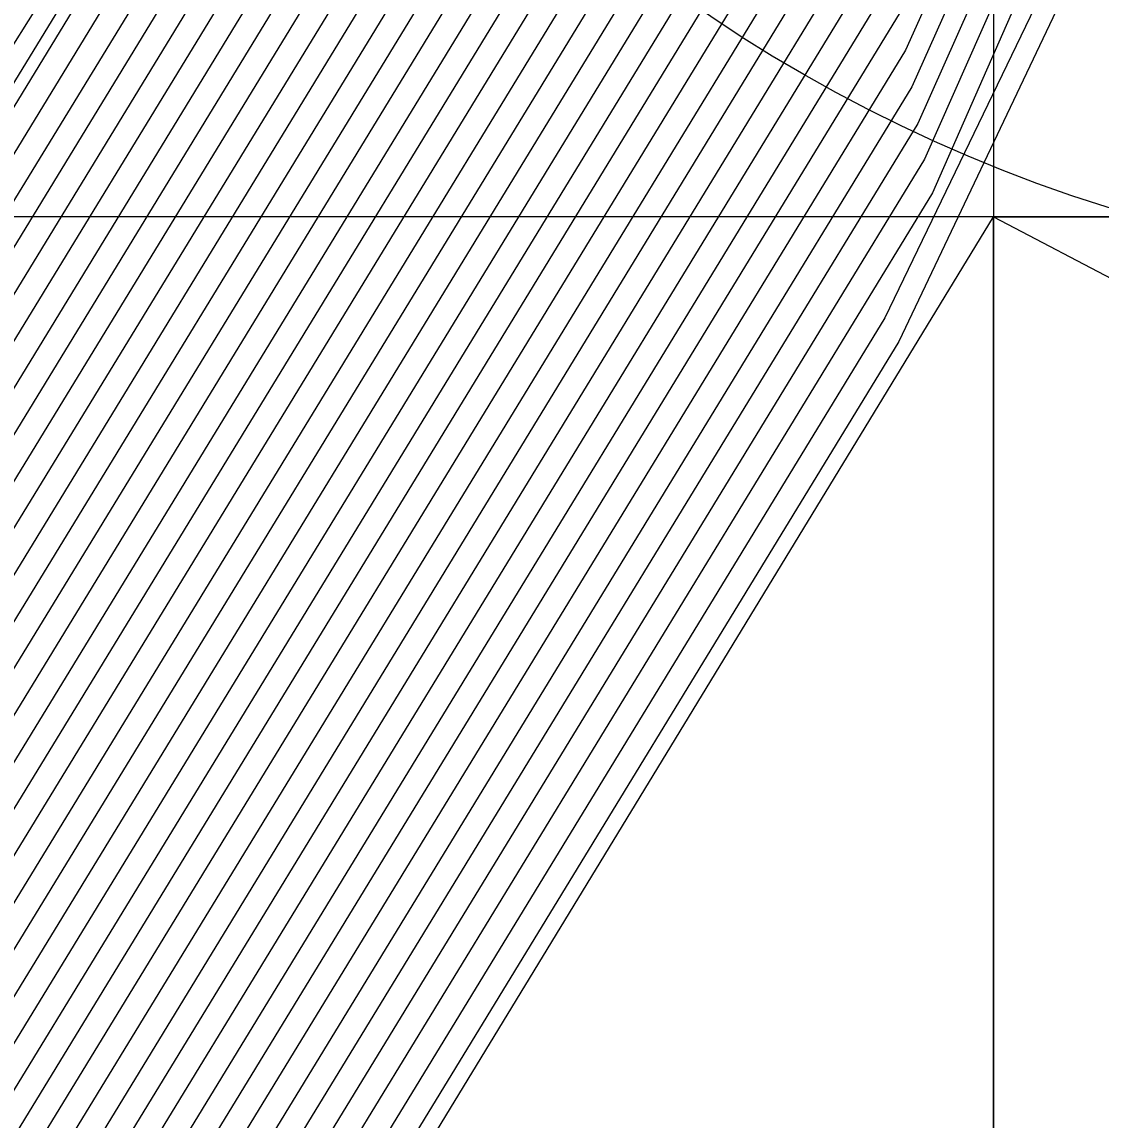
# Model space of a CAD drawing. Extents: x 2356077 to 2359823, y 225951 to 227822.
# Drawn here: x 2357585.644 to 2357587.314, y 226726.345 to 226728.045 of the extents above; entities that cross this region are included whole.
import ezdxf

# ---------------------------------------------------------------- set-up
doc = ezdxf.new("R2010")
doc.units = 0
for name, color, linetype in [('DTM Contours Major', 7, 'Continuous'), ('DTM Contours Minor', 7, 'Continuous'), ('Exist DTM Drainline', 7, 'Continuous'), ('Exist Roads EOP', 7, 'Continuous'), ('Exist Roads EOP Cogo Point CELL', 7, 'Continuous'), ('Exist Structure Major Bridge WW Cogo Point CELL', 7, 'Continuous')]:
    doc.layers.add(name, color=color, linetype=linetype)

msp = doc.modelspace()

# ---------------------------------------------------------------- linework, layer by layer
at = {"layer": 'DTM Contours Major'}
for points in [[(2357574.4156, 226708.5552), (2357583.6863, 226724.3529), (2357584.198, 226725.202), (2357586.7658, 226729.4081), (2357586.8733, 226729.5973), (2357586.9646, 226729.842), (2357586.8945, 226729.6276), (2357587.076, 226730.0622), (2357587.1603, 226730.2353), (2357587.5101, 226730.8341), (2357587.8045, 226731.499), (2357588.3914, 226732.0638), (2357590.7673, 226734.3209), (2357591.3947, 226734.9267), (2357591.5711, 226734.9984), (2357591.6106, 226735.2214), (2357591.6759, 226735.1254), (2357591.6801, 226735.3545), (2357591.6895, 226735.4248), (2357591.688, 226735.461), (2357597.5775, 226752.726)], [(2357573.0229, 226705.907), (2357582.3731, 226721.8401), (2357583.1161, 226723.0678), (2357586.8321, 226729.1547), (2357586.9378, 226729.361), (2357587.1339, 226729.8866), (2357587.1374, 226729.8299), (2357587.2888, 226730.1857), (2357587.5951, 226730.7125), (2357588.013, 226731.6562), (2357589.0102, 226732.6099), (2357590.5191, 226734.0433), (2357590.9797, 226734.4374), (2357590.9691, 226734.3898), (2357590.9976, 226734.419), (2357591.0086, 226734.4519), (2357592.6217, 226735.1309), (2357592.2683, 226735.5097), (2357593.395, 226738.9573), (2357596.6601, 226748.5289)], [(2357574.3625, 226708.7397), (2357585.2277, 226727.2505), (2357586.172, 226728.7974), (2357586.5546, 226729.3545), (2357586.7695, 226729.7143), (2357586.829, 226729.8094), (2357586.9572, 226730.1531), (2357587.4303, 226730.9674), (2357587.5976, 226731.3453), (2357588.369, 226732.0843), (2357589.927, 226733.5684), (2357590.0125, 226733.8354), (2357590.0848, 226734.1191), (2357590.1462, 226734.4209), (2357590.1989, 226734.742), (2357590.2243, 226735.0458), (2357590.1551, 226735.1503), (2357589.4729, 226736.9133), (2357589.7866, 226737.9015), (2357589.7648, 226738.5509), (2357591.1623, 226742.1159), (2357592.1309, 226745.2689), (2357593.0614, 226748.3182)], [(2357594.6766, 226739.4095), (2357594.3741, 226738.5227), (2357594.1219, 226737.7991), (2357593.8468, 226737.1034), (2357593.7341, 226736.3018), (2357593.6498, 226736.3921), (2357593.812, 226736.0017), (2357594.3999, 226735.3717), (2357593.75, 226735.0676), (2357591.6564, 226734.1864), (2357591.1109, 226733.9026), (2357590.3848, 226733.597), (2357590.3857, 226733.616), (2357590.3227, 226733.6436), (2357590.3415, 226733.7303), (2357590.0094, 226733.4756), (2357588.7368, 226732.2666), (2357588.4276, 226731.9655), (2357587.7465, 226730.4285), (2357587.5175, 226730.0429), (2357587.4808, 226729.9958), (2357587.0625, 226728.8766), (2357586.9279, 226728.5876), (2357580.973, 226718.8335)], [(2357582.042, 226720.9464), (2357586.8815, 226728.8737), (2357587.0004, 226729.1194), (2357587.3169, 226729.9679), (2357587.6379, 226730.512), (2357587.6805, 226730.5916), (2357588.2207, 226731.8117), (2357589.0328, 226732.5896), (2357590.2644, 226733.7597), (2357590.6475, 226733.9951), (2357590.6774, 226734.0206), (2357590.6799, 226734.0129), (2357590.6773, 226734.0027), (2357591.1528, 226734.2028), (2357591.5482, 226734.4235), (2357593.0486, 226735.055), (2357593.3643, 226735.3542), (2357592.9277, 226735.8221), (2357593.1246, 226735.8276), (2357593.0489, 226735.9086), (2357593.3826, 226737.3775), (2357593.8526, 226738.5665)], [(2357597.0634, 226734.317), (2357596.9233, 226734.3307), (2357596.4517, 226734.4072), (2357595.9207, 226734.2947), (2357595.2623, 226734.1418), (2357594.1419, 226734.7308), (2357593.7257, 226734.7476), (2357593.0957, 226734.5096), (2357589.9592, 226733.1895), (2357589.9953, 226733.3704), (2357590.0067, 226733.4229), (2357589.9815, 226733.4154), (2357588.8602, 226732.3475), (2357588.5236, 226731.8687), (2357588.4723, 226731.7527), (2357588.2723, 226731.3612), (2357587.8204, 226730.3404), (2357587.6642, 226730.0712), (2357587.6448, 226730.0282), (2357587.1245, 226728.6335), (2357586.971, 226728.2963), (2357578.5001, 226714.4154), (2357574.3114, 226707.2777)], [(2357599.3754, 226732.4937), (2357596.1987, 226731.6135), (2357595.4513, 226731.9382), (2357592.4366, 226733.5229), (2357591.8012, 226733.655), (2357591.4251, 226733.5238), (2357589.9443, 226732.9006), (2357589.6017, 226732.7922), (2357589.6441, 226732.9873), (2357589.6352, 226733.0452), (2357588.827, 226732.2768), (2357588.6702, 226731.9464), (2357587.8978, 226730.2017), (2357587.802, 226730.0374), (2357587.186, 226728.3891), (2357587.0118, 226728.0011), (2357577.2432, 226711.9985)], [(2357589.0366, 226732.4302), (2357588.1601, 226730.4505), (2357588.0204, 226730.0975), (2357587.7864, 226729.5892), (2357587.2426, 226728.1314), (2357586.9796, 226727.5864), (2357575.8921, 226709.4212)]]:
    msp.add_lwpolyline(points, dxfattribs=at)
at = {"layer": 'DTM Contours Minor'}
for points in [[(2357574.3868, 226708.5612), (2357583.9425, 226724.8444), (2357584.404, 226725.6118), (2357586.7012, 226729.3746), (2357586.8573, 226729.6364), (2357586.9183, 226729.8), (2357586.8568, 226729.5605), (2357587.0479, 226730.0686), (2357587.1326, 226730.2419), (2357587.4932, 226730.8586), (2357587.7635, 226731.4691), (2357588.9846, 226732.6352), (2357589.6006, 226733.2201), (2357590.2129, 226733.8097), (2357590.8262, 226734.3922), (2357591.2237, 226735.3553), (2357591.2633, 226735.4013), (2357591.2964, 226735.4572), (2357591.5113, 226735.9926), (2357592.6074, 226738.9769), (2357593.9978, 226742.5338), (2357597.7187, 226753.4415)], [(2357572.6891, 226705.5582), (2357583.4215, 226723.8467), (2357583.9789, 226724.7706), (2357586.7781, 226729.3558), (2357586.8861, 226729.5498), (2357586.9916, 226729.8327), (2357586.9203, 226729.6359), (2357587.1027, 226730.052), (2357587.187, 226730.2271), (2357587.5271, 226730.8098), (2357587.8463, 226731.5305), (2357588.4145, 226732.0774), (2357591.2701, 226734.7873), (2357591.339, 226734.8442), (2357591.768, 226735.0248), (2357591.8576, 226735.1561), (2357591.8158, 226735.2009), (2357591.8539, 226735.5466), (2357591.8507, 226735.6364), (2357597.4171, 226751.9543)], [(2357572.7723, 226705.6451), (2357583.1581, 226723.3429), (2357583.7618, 226724.3426), (2357586.2073, 226728.3485), (2357586.8831, 226729.4207), (2357587.15, 226730.1362), (2357587.2131, 226730.2179), (2357587.5442, 226730.7856), (2357587.888, 226731.5621), (2357588.9965, 226732.622), (2357590.6711, 226734.2129), (2357591.199, 226734.7064), (2357591.1933, 226734.6803), (2357591.2089, 226734.7298), (2357591.9113, 226735.0286), (2357592.0348, 226735.1917), (2357591.9491, 226735.2835), (2357592.0103, 226735.7282), (2357592.0065, 226735.7917), (2357597.2409, 226751.1364)], [(2357572.8554, 226705.7315), (2357582.8962, 226722.8415), (2357583.5464, 226723.9174), (2357586.8083, 226729.2605), (2357586.9123, 226729.4563), (2357587.0624, 226729.8588), (2357587.1405, 226729.9895), (2357587.2389, 226730.208), (2357587.5612, 226730.7613), (2357587.9297, 226731.5936), (2357589.0011, 226732.618), (2357590.6206, 226734.1565), (2357591.1264, 226734.6191), (2357591.1116, 226734.5683), (2357591.1333, 226734.5923), (2357591.4829, 226734.7918), (2357592.0542, 226735.0322), (2357592.2052, 226735.2345), (2357592.0992, 226735.3481), (2357592.1642, 226735.8572), (2357592.1604, 226735.9413), (2357597.0564, 226750.294)], [(2357572.9389, 226705.8189), (2357582.6345, 226722.3407), (2357583.3312, 226723.4926), (2357586.8208, 226729.2085), (2357586.9251, 226729.4088), (2357587.1009, 226729.8802), (2357587.1426, 226729.9134), (2357587.2641, 226730.1973), (2357587.5782, 226730.7369), (2357587.9714, 226731.6249), (2357589.0056, 226732.6139), (2357590.5699, 226734.1), (2357591.0535, 226734.5302), (2357591.0374, 226734.4743), (2357591.0669, 226734.5058), (2357591.2379, 226734.5778), (2357591.4886, 226734.7376), (2357592.1969, 226735.0357), (2357592.3631, 226735.2908), (2357592.2048, 226735.4605), (2357592.3153, 226736.0937), (2357596.864, 226749.4282)], [(2357574.3954, 226708.8508), (2357583.053, 226723.6038), (2357585.3045, 226727.4141), (2357586.8105, 226729.8808), (2357586.7582, 226729.7651), (2357586.7855, 226729.7987), (2357586.8428, 226729.9282), (2357586.9281, 226730.1569), (2357587.4134, 226730.9919), (2357587.5556, 226731.3131), (2357588.2079, 226731.9396), (2357589.5277, 226733.1975), (2357589.6012, 226733.4843), (2357589.6576, 226733.7934), (2357589.6998, 226734.1257), (2357589.7305, 226734.4825), (2357589.7528, 226734.8646), (2357589.7582, 226735.2204), (2357588.7016, 226737.9513), (2357589.0574, 226739.0973), (2357590.3988, 226742.5193), (2357591.2545, 226745.5077), (2357592.1187, 226748.4262)], [(2357574.3652, 226708.6893), (2357584.7169, 226726.3291), (2357585.0327, 226726.8588), (2357586.348, 226729.0133), (2357586.3584, 226729.0201), (2357586.4856, 226729.1894), (2357586.794, 226729.6752), (2357586.9094, 226729.9431), (2357586.9855, 226730.1471), (2357587.4469, 226730.9422), (2357587.6394, 226731.377), (2357588.5299, 226732.2288), (2357590.3262, 226733.9393), (2357590.421, 226734.1854), (2357590.5067, 226734.444), (2357590.5747, 226734.7032), (2357590.595, 226734.9122), (2357590.5984, 226735.0969), (2357590.528, 226735.142), (2357590.0183, 226736.4593), (2357590.4562, 226737.4974), (2357590.4968, 226738.0672), (2357591.9488, 226741.7714), (2357593.9646, 226748.1973)], [(2357573.1074, 226705.9959), (2357582.1118, 226721.3399), (2357582.9011, 226722.6432), (2357586.8427, 226729.0997), (2357586.9504, 226729.3129), (2357587.1641, 226729.8859), (2357587.1555, 226729.8229), (2357587.3129, 226730.173), (2357587.6121, 226730.6881), (2357588.0546, 226731.6874), (2357589.0147, 226732.6059), (2357590.4682, 226733.9866), (2357590.9042, 226734.3364), (2357590.8974, 226734.3023), (2357590.934, 226734.338), (2357590.9361, 226734.3649), (2357592.8107, 226735.1538), (2357592.3999, 226735.5941), (2357593.5498, 226739.0958), (2357594.203, 226740.9816), (2357594.8982, 226743.0623), (2357596.4335, 226747.5632)], [(2357582.6861, 226722.2187), (2357586.8529, 226729.0439), (2357586.9629, 226729.2647), (2357587.1929, 226729.8811), (2357587.1733, 226729.8138), (2357587.3361, 226730.1589), (2357587.6291, 226730.6638), (2357588.0962, 226731.7186), (2357589.0193, 226732.6018), (2357590.4173, 226733.9299), (2357590.823, 226734.2123), (2357590.8663, 226734.2555), (2357590.8711, 226734.2539), (2357591.209, 226734.3961), (2357591.5042, 226734.5746), (2357592.6236, 226735.0457), (2357592.5032, 226735.7242), (2357592.7842, 226735.5159), (2357592.6275, 226735.6839), (2357592.8132, 226736.6486), (2357593.6313, 226738.973), (2357594.2419, 226740.7218), (2357595.5646, 226744.6849), (2357596.286, 226746.7788)], [(2357572.3227, 226705.0988), (2357584.2043, 226725.3457), (2357584.6207, 226726.0391), (2357586.7378, 226729.5069), (2357586.8476, 226729.6923), (2357586.885, 226729.7925), (2357586.9757, 226729.9571), (2357587.0381, 226730.1243), (2357587.1906, 226730.3944), (2357587.4803, 226730.8922), (2357587.7232, 226731.4409), (2357589.4208, 226733.0585), (2357591.1246, 226734.6811), (2357591.2917, 226734.9782), (2357591.3248, 226735.0697), (2357591.2849, 226735.1141), (2357591.2686, 226735.1388), (2357591.233, 226735.2309), (2357591.5929, 226735.8222), (2357591.668, 226736.1941), (2357591.7776, 226736.6324), (2357593.2361, 226740.3532), (2357593.9457, 226742.3106), (2357595.2966, 226746.3399)], [(2357598.1741, 226746.3319), (2357594.8502, 226739.3151), (2357594.0838, 226737.0684), (2357593.9537, 226736.5173), (2357594.5522, 226735.8766), (2357594.8964, 226735.5551), (2357594.907, 226735.4423), (2357594.8971, 226735.4012), (2357594.8949, 226735.3998), (2357594.8803, 226735.4031), (2357594.6135, 226735.3179), (2357591.7337, 226734.1059), (2357590.1748, 226733.4564), (2357590.2141, 226733.6374), (2357589.9112, 226733.3656), (2357588.7855, 226732.2962), (2357588.5127, 226732.032), (2357587.8424, 226730.5183), (2357587.8245, 226730.5257), (2357587.7136, 226730.3164), (2357587.5719, 226730.0751), (2357587.0888, 226728.7835), (2357586.9568, 226728.4902), (2357580.5387, 226717.9773)], [(2357596.9307, 226746.1779), (2357596.0544, 226744.0508), (2357594.0106, 226738.0602), (2357593.6805, 226737.2318), (2357593.4665, 226736.1376), (2357593.5547, 226736.043), (2357593.3267, 226736.2783), (2357593.594, 226735.7844), (2357594.0033, 226735.3457), (2357593.4712, 226735.0633), (2357591.6179, 226734.2833), (2357591.1156, 226734.0176), (2357590.4285, 226733.7556), (2357590.4665, 226733.9306), (2357588.3303, 226731.9011), (2357588.2421, 226731.6718), (2357587.733, 226730.5219), (2357587.6998, 226730.4563), (2357587.3936, 226729.9266), (2357587.0376, 226728.9736), (2357586.9088, 226728.7012), (2357581.3995, 226719.6767), (2357580.2904, 226717.8512), (2357573.7057, 226706.6305)], [(2357582.4713, 226721.7944), (2357586.8627, 226728.9876), (2357586.9754, 226729.2163), (2357587.217, 226729.8638), (2357587.3583, 226730.143), (2357587.5984, 226730.5521), (2357587.6462, 226730.6396), (2357588.1377, 226731.7497), (2357589.0238, 226732.5978), (2357590.3663, 226733.8732), (2357590.7642, 226734.1396), (2357590.8038, 226734.1765), (2357590.8057, 226734.1698), (2357591.1898, 226734.3315), (2357591.514, 226734.5222), (2357592.7655, 226735.0489), (2357592.6692, 226735.6481), (2357592.7969, 226735.7279), (2357592.7682, 226735.7586), (2357593.0064, 226736.9135), (2357593.7089, 226738.8431), (2357594.2771, 226740.4585), (2357595.5047, 226744.1306), (2357596.1753, 226746.0891)], [(2357574.6032, 226709.2599), (2357585.4282, 226727.7062), (2357585.4841, 226727.8134), (2357585.4556, 226727.73), (2357586.1257, 226728.7969), (2357586.7708, 226729.8525), (2357586.7871, 226729.8617), (2357586.8983, 226730.1587), (2357587.3962, 226731.0158), (2357587.5133, 226731.2804), (2357587.7754, 226731.537), (2357589.1285, 226732.8265), (2357589.1896, 226733.1336), (2357589.2307, 226733.4699), (2357589.2549, 226733.8361), (2357589.2655, 226734.2327), (2357589.2657, 226734.6604), (2357589.2588, 226735.1196), (2357589.1773, 226735.7664), (2357588.1096, 226738.5256), (2357588.3604, 226739.6702), (2357589.6378, 226742.9289), (2357590.459, 226745.8223)], [(2357595.0693, 226740.8622), (2357594.0639, 226737.9148), (2357593.7683, 226737.1705), (2357593.6027, 226736.2171), (2357593.6654, 226736.1499), (2357593.3863, 226736.2684), (2357593.8504, 226735.7352), (2357594.2027, 226735.3575), (2357593.6111, 226735.0657), (2357591.639, 226734.2356), (2357591.1126, 226733.9598), (2357590.4397, 226733.6766), (2357590.4419, 226733.6944), (2357590.3937, 226733.7238), (2357590.4082, 226733.7905), (2357590.0605, 226733.5325), (2357588.7139, 226732.2532), (2357588.3863, 226731.9349), (2357587.722, 226730.4404), (2357587.5239, 226730.1029), (2357587.4432, 226729.9748), (2357587.05, 226728.9249), (2357586.9178, 226728.6434), (2357581.1857, 226719.2541)], [(2357595.2365, 226740.7666), (2357594.351, 226738.2875), (2357594.0986, 226737.607), (2357593.8455, 226736.9611), (2357593.8102, 226736.4457), (2357593.7787, 226736.263), (2357594.5978, 226735.3851), (2357593.8827, 226735.0669), (2357591.6366, 226734.1216), (2357591.0763, 226733.8315), (2357590.3222, 226733.5141), (2357590.3235, 226733.5347), (2357590.2513, 226733.5619), (2357590.2729, 226733.6614), (2357589.9583, 226733.4187), (2357588.7596, 226732.2799), (2357588.4689, 226731.9959), (2357587.7882, 226730.4584), (2357587.7834, 226730.4325), (2357587.5335, 226730.0267), (2357587.5143, 226730.0058), (2357587.0748, 226728.8279), (2357586.9367, 226728.5296), (2357580.7597, 226718.4116)], [(2357594.3226, 226739.2762), (2357593.9794, 226738.2713), (2357593.5861, 226737.2868), (2357593.3282, 226736.0604), (2357593.4237, 226735.9579), (2357593.105, 226736.0894), (2357593.8, 226735.3382), (2357593.3307, 226735.0607), (2357591.5948, 226734.3301), (2357591.124, 226734.0777), (2357590.501, 226733.8426), (2357590.5363, 226734.0053), (2357588.6681, 226732.2264), (2357588.3036, 226731.8734), (2357587.7153, 226730.5447), (2357587.6278, 226730.3873), (2357587.5057, 226730.1793), (2357587.3708, 226729.9264), (2357587.3883, 226729.9956), (2357587.0252, 226729.0222), (2357586.8998, 226728.7588), (2357581.6135, 226720.0996)], [(2357582.2566, 226721.3703), (2357586.8722, 226728.9308), (2357586.9879, 226729.1679), (2357587.2741, 226729.9351), (2357587.4473, 226730.241), (2357587.618, 226730.5319), (2357587.6633, 226730.6155), (2357588.1792, 226731.7807), (2357589.0283, 226732.5937), (2357590.3154, 226733.8164), (2357590.7056, 226734.0671), (2357590.7378, 226734.097), (2357590.7417, 226734.0976), (2357590.741, 226734.0861), (2357591.1708, 226734.2669), (2357591.5287, 226734.4718), (2357592.9071, 226735.052), (2357593.1008, 226735.4111), (2357592.7687, 226735.8953), (2357593.0702, 226735.6603), (2357592.9087, 226735.8335), (2357593.2333, 226737.2771), (2357593.7827, 226738.7074)], [(2357597.0148, 226733.9129), (2357596.67, 226733.9456), (2357595.702, 226733.6824), (2357595.2576, 226733.7234), (2357594.1448, 226734.3084), (2357593.7661, 226734.4948), (2357593.3408, 226734.529), (2357592.768, 226734.3151), (2357589.8911, 226733.1043), (2357589.8919, 226733.141), (2357589.9325, 226733.3281), (2357589.9227, 226733.3512), (2357588.9119, 226732.3908), (2357588.6898, 226732.1719), (2357588.4458, 226731.6301), (2357588.3819, 226731.5391), (2357587.8377, 226730.3169), (2357587.6903, 226730.0619), (2357587.1368, 226728.5847), (2357586.9798, 226728.2382), (2357578.2447, 226713.9252)], [(2357572.6908, 226705.7811), (2357584.4622, 226725.8401), (2357584.829, 226726.4527), (2357586.6166, 226729.3808), (2357586.5089, 226729.2091), (2357586.8475, 226729.7738), (2357586.7444, 226729.5287), (2357586.9062, 226729.8525), (2357587.0133, 226730.1397), (2357587.3167, 226730.663), (2357587.4633, 226730.9166), (2357587.6811, 226731.4084), (2357588.6906, 226732.3731), (2357590.7254, 226734.3102)], [(2357597.3389, 226733.4895), (2357596.8356, 226733.4449), (2357595.7776, 226733.1517), (2357595.2887, 226733.2862), (2357593.893, 226734.0199), (2357593.4248, 226734.2544), (2357592.9559, 226734.3105), (2357592.4331, 226734.1176), (2357589.8124, 226733.0146), (2357589.866, 226733.2686), (2357589.8425, 226733.2666), (2357588.9087, 226732.3795), (2357588.7583, 226732.2286), (2357588.5609, 226731.831), (2357588.3225, 226731.3491), (2357587.8531, 226730.2889), (2357587.7179, 226730.0552), (2357587.149, 226728.5356), (2357586.9875, 226728.1785), (2357577.9934, 226713.4419)], [(2357597.1083, 226732.9688), (2357595.8985, 226732.6335), (2357595.3313, 226732.843), (2357593.6471, 226733.7283), (2357593.087, 226734.0101), (2357592.571, 226734.092), (2357592.0974, 226733.9198), (2357590.2021, 226733.1221), (2357589.7397, 226732.9338), (2357589.7904, 226733.1672), (2357589.7872, 226733.2077), (2357588.7705, 226732.2398), (2357588.6949, 226732.0672), (2357588.4979, 226731.6825), (2357587.8681, 226730.2602), (2357587.7461, 226730.0495), (2357587.1613, 226728.4867), (2357586.9951, 226728.1187), (2357577.7436, 226712.9613)], [(2357598.1434, 226732.704), (2357596.0443, 226732.1223), (2357595.388, 226732.3923), (2357592.7574, 226733.7752), (2357592.1861, 226733.8735), (2357591.7613, 226733.7218), (2357590.0731, 226733.0113), (2357589.6697, 226732.8585), (2357589.7154, 226733.069), (2357589.7156, 226733.1311), (2357588.7919, 226732.2518), (2357588.6549, 226731.9743), (2357587.883, 226730.2309), (2357587.7741, 226730.0435), (2357587.1736, 226728.4378), (2357587.0033, 226728.0595), (2357577.494, 226712.4809)], [(2357599.4852, 226731.9725), (2357596.2842, 226731.0855), (2357595.4436, 226731.5214), (2357592.0529, 226733.3038), (2357591.4163, 226733.4364), (2357591.0938, 226733.3278), (2357589.822, 226732.7926), (2357589.5267, 226732.6938), (2357589.5632, 226732.8615), (2357589.5761, 226732.9819), (2357589.5545, 226732.9595), (2357588.8501, 226732.2898), (2357587.9136, 226730.1747), (2357587.8282, 226730.0283), (2357587.1984, 226728.3405), (2357587.0213, 226727.9443), (2357576.9816, 226711.4978)], [(2357589.8622, 226733.3107), (2357588.5556, 226732.0664), (2357588.0828, 226730.9985), (2357588.0554, 226730.9642), (2357587.7607, 226730.3431), (2357587.6063, 226730.0799), (2357587.5858, 226730.034), (2357587.1005, 226728.7328), (2357586.9598, 226728.4228), (2357580.3308, 226717.5643)], [(2357589.8189, 226733.2612), (2357588.5983, 226732.1001), (2357588.2382, 226731.2867), (2357588.2146, 226731.2541), (2357587.9601, 226730.7187), (2357587.8097, 226730.3791), (2357587.6711, 226730.1366), (2357587.635, 226730.0751), (2357587.6152, 226730.0307), (2357587.1125, 226728.6831), (2357586.9656, 226728.3598), (2357580.1224, 226717.1505)], [(2357597.098, 226730.7594), (2357596.3852, 226730.6056), (2357591.6632, 226733.0878), (2357591.0314, 226733.2179), (2357590.7585, 226733.1302), (2357589.6919, 226732.6813), (2357589.4133, 226732.5369), (2357589.4889, 226732.8849), (2357588.9036, 226732.3329), (2357588.7381, 226731.9742), (2357587.9289, 226730.1465), (2357587.8575, 226730.0246), (2357587.2109, 226728.2921), (2357587.0307, 226727.8874), (2357576.7249, 226711.0053)], [(2357597.1013, 226730.2086), (2357596.4776, 226730.1361), (2357592.3015, 226732.3314), (2357591.2824, 226732.85), (2357590.6465, 226732.9994), (2357590.423, 226732.9325), (2357589.5621, 226732.5701), (2357589.4318, 226732.8276), (2357589.3789, 226732.7436), (2357589.382, 226732.7579), (2357589.4145, 226732.8098), (2357588.946, 226732.3648), (2357588.7741, 226731.9927), (2357587.9332, 226730.0997), (2357587.8796, 226730.0027), (2357587.2235, 226728.2442), (2357587.0413, 226727.8324), (2357576.4625, 226710.5032)], [(2357597.1053, 226729.6581), (2357596.5402, 226729.6824), (2357591.9472, 226732.0968), (2357590.9155, 226732.5929), (2357590.2616, 226732.7809), (2357590.0872, 226732.7346), (2357589.4321, 226732.4589), (2357589.2719, 226732.498), (2357589.3106, 226732.6763), (2357589.3442, 226732.7347), (2357588.9877, 226732.396), (2357588.8106, 226732.0125), (2357587.9508, 226730.076), (2357587.9097, 226730.0018), (2357587.2364, 226728.1967), (2357587.0536, 226727.7801), (2357576.1927, 226709.9885)], [(2357582.8498, 226722.1971), (2357586.8907, 226728.8163), (2357587.0128, 226729.0708), (2357587.354, 226729.9855), (2357587.3557, 226729.9413), (2357587.4882, 226730.2032), (2357587.6581, 226730.4926), (2357587.6978, 226730.568), (2357588.2621, 226731.8426), (2357589.0373, 226732.5855)], [(2357589.0782, 226732.4613), (2357588.1806, 226730.4339), (2357588.0308, 226730.0603), (2357587.8126, 226729.552), (2357587.6727, 226729.2026), (2357587.2554, 226728.0839), (2357587.0014, 226727.5498), (2357575.6074, 226708.881)]]:
    msp.add_lwpolyline(points, dxfattribs=at)
at = {"layer": 'Exist DTM Drainline'}
msp.add_spline([(2357699.586, 226858.192), (2357670.366, 226820.782), (2357623.327, 226796.892), (2357587.218, 226772.268), (2357568.803, 226744.252), (2357555.19, 226717.62), (2357555.017, 226695.126), (2357553.473, 226672.759), (2357563.697, 226642.736), (2357576.526, 226627.993), (2357663.798, 226499.169), (2357732.721, 226415.647), (2357803.211, 226342.215), (2357874.586, 226264.309)], degree=3, dxfattribs=at)
at = {"layer": 'Exist Roads EOP'}
msp.add_lwpolyline([(2357585.012, 226702.2715), (2357575.3447, 226708.3626), (2357587.1479, 226727.7431), (2357597.7767, 226722.1611), (2357673.9878, 226675.8772), (2357757.1813, 226624.5971), (2357835.2543, 226577.6581), (2357916.861, 226527.8287), (2357967.8287, 226496.9997)], dxfattribs=at)
at = {"layer": 'Exist Roads EOP Cogo Point CELL'}
msp.add_lwpolyline([(2357587.1479, 226730.7431), (2357587.1479, 226724.7431), (2357587.1479, 226727.7431), (2357590.1479, 226727.7431), (2357584.1479, 226727.7431)], dxfattribs=at)
msp.add_circle((2357587.1479, 226727.7431), 2.344, dxfattribs=at)
at = {"layer": 'Exist Structure Major Bridge WW Cogo Point CELL'}
msp.add_circle((2357588.021, 226729.9965), 2.344, dxfattribs=at)

doc.saveas('drawing.dxf')
